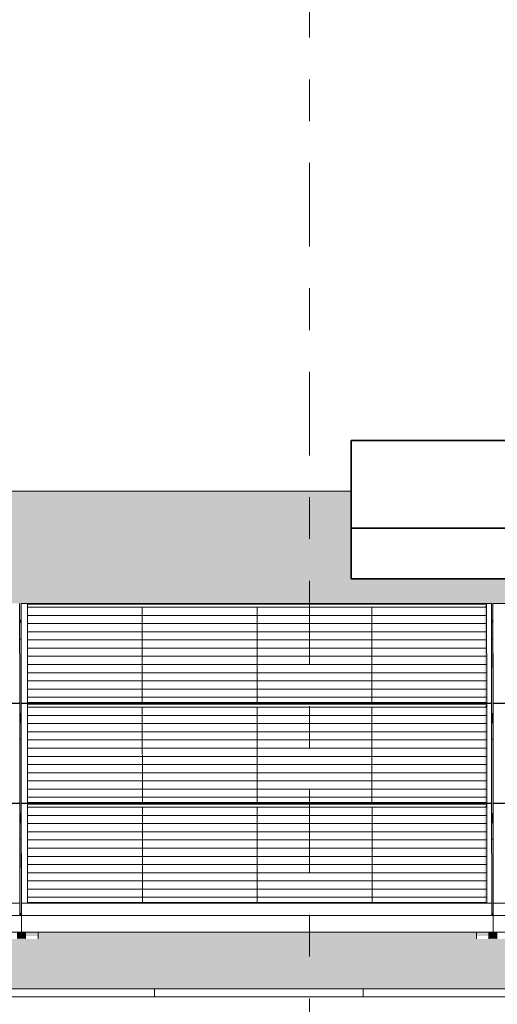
# Model space of a CAD drawing. Header units: metres. Extents: x -111 to -1, y -8 to 26.
# Tile 945 of 1056: x -38.45 to -37.3, y 5.99 to 8.34. Entities that reach past the tile are written whole.
import ezdxf
from ezdxf.enums import TextEntityAlignment as Align

# ---------------------------------------------------------------- set-up
doc = ezdxf.new("R2010")
doc.units = ezdxf.units.M
doc.header["$MEASUREMENT"] = 0
doc.linetypes.add('Raster', pattern=[0.4, 0.2, -0.1, 0, -0.1])
for name, color, linetype in [('30 Dachaufbau', 7, 'Continuous'), ('70 PV-Anlage', 7, 'Continuous'), ('90 Achsraster', 7, 'Continuous'), ('94 Genehmigungsplanung Bemaßung', 7, 'Continuous')]:
    doc.layers.add(name, color=color, linetype=linetype)
doc.styles.add('ERSTELLTER_STIL_1', font='arial.ttf')
doc.styles.add('ERSTELLTER_STIL_2', font='arial.ttf')
doc.dimstyles.new('ERSTELLTER_STIL__1', dxfattribs={"dimtxt": 0.25, "dimasz": 0.19, "dimexe": 0.18, "dimexo": 0.1, "dimgap": 0, "dimtad": 1, "dimtih": 1, "dimtoh": 1, "dimzin": 0, "dimdsep": 46, "dimtxsty": 'ERSTELLTER_STIL_2', "dimblk": 'ARROWHEAD_6', "dimblk1": 'ARROWHEAD_6', "dimblk2": 'ARROWHEAD_6', "dimcen": 0.09, "dimclrd": 7, "dimclre": 7, "dimclrt": 7, "dimazin": 0, "dimtfac": 1, "dimtdec": 4, "dimtmove": 0, "dimatfit": 3, "dimfxl": 1, "dimtolj": 1, "dimtzin": 0, "dimarcsym": 0})

# ---------------------------------------------------------------- blocks, each defined once
blk = doc.blocks.new('*X3', base_point=(-27236.1321, 0))
at = {"layer": '30 Dachaufbau', "color": 7, "linetype": 'Continuous', "lineweight": 13}
for p, q in [((-38.1225, 6.0035), (-38.1225, 6.0233)), ((-38.1225, 6.0035), (-38.1225, 6.0233)), ((-37.6225, 6.0035), (-37.6225, 6.0233)), ((-37.6225, 6.0035), (-37.6225, 6.0233))]:
    blk.add_line(p, q, dxfattribs=at)
blk = doc.blocks.new('*X52', base_point=(-27236.1321, 0))
at = {"layer": '30 Dachaufbau', "linetype": 'Continuous', "lineweight": 0, "true_color": 0x000000}
blk.add_hatch(color=18, dxfattribs=at).paths.add_polyline_path([(-38.445, 6.8599), (-38.4449, 6.6824), (-38.4414, 6.6824), (-38.4415, 6.8599)])
blk = doc.blocks.new('*X53', base_point=(-27236.1321, 0))
at = {"layer": '30 Dachaufbau', "linetype": 'Continuous', "lineweight": 0, "true_color": 0x000000}
blk.add_hatch(color=18, dxfattribs=at).paths.add_polyline_path([(-38.4449, 6.6205), (-38.4447, 6.443), (-38.4413, 6.443), (-38.4414, 6.6205)])
blk = doc.blocks.new('*X54', base_point=(-27236.1321, 0))
at = {"layer": '30 Dachaufbau', "linetype": 'Continuous', "lineweight": 0, "true_color": 0x000000}
blk.add_hatch(color=18, dxfattribs=at).paths.add_polyline_path([(-38.4447, 6.3811), (-38.4446, 6.2278), (-38.4446, 6.2036), (-38.4411, 6.2036), (-38.4412, 6.3811)])
blk = doc.blocks.new('*X55', base_point=(-27236.1321, 0))
at = {"layer": '30 Dachaufbau', "linetype": 'Continuous', "lineweight": 0, "true_color": 0x000000}
blk.add_hatch(color=18, dxfattribs=at).paths.add_polyline_path([(-37.315, 6.8599), (-37.3149, 6.6824), (-37.3114, 6.6824), (-37.3115, 6.8599)])
blk = doc.blocks.new('*X56', base_point=(-27236.1321, 0))
at = {"layer": '30 Dachaufbau', "linetype": 'Continuous', "lineweight": 0, "true_color": 0x000000}
blk.add_hatch(color=18, dxfattribs=at).paths.add_polyline_path([(-37.3114, 6.6205), (-37.3149, 6.6205), (-37.3147, 6.443), (-37.3113, 6.443)])
blk = doc.blocks.new('*X57', base_point=(-27236.1321, 0))
at = {"layer": '30 Dachaufbau', "linetype": 'Continuous', "lineweight": 0, "true_color": 0x000000}
blk.add_hatch(color=18, dxfattribs=at).paths.add_polyline_path([(-37.3147, 6.3811), (-37.3146, 6.2278), (-37.3146, 6.2036), (-37.3111, 6.2036), (-37.3112, 6.3811)])
blk = doc.blocks.new('*X106', base_point=(-27236.1321, 0))
at = {"layer": '30 Dachaufbau', "linetype": 'Continuous', "lineweight": 0, "true_color": 0x000000}
h = blk.add_hatch(color=18, dxfattribs=at)
h.paths.add_polyline_path([(-58.6225, 7.2143), (-58.6225, 6.0233), (-16.8411, 6.0233), (-16.8411, 7.2143), (-22.8511, 7.2143), (-22.8511, 7.0042), (-37.6511, 7.0042), (-37.6511, 7.2143)])
h.paths.add_polyline_path([(-57.6516, 6.9157), (-57.6516, 6.9454), (-56.5251, 6.9454), (-56.525, 6.9051), (-56.5216, 6.9051), (-56.5216, 6.9157), (-56.5216, 6.9454), (-55.3951, 6.9454), (-55.395, 6.9051), (-55.3916, 6.9051), (-55.3916, 6.9157), (-55.3916, 6.9454), (-54.2651, 6.9454), (-54.265, 6.9051), (-54.2616, 6.9051), (-54.2616, 6.9157), (-54.2616, 6.9454), (-53.1351, 6.9454), (-53.135, 6.9051), (-53.1316, 6.9051), (-53.1316, 6.9157), (-53.1316, 6.9454), (-52.0051, 6.9454), (-52.005, 6.9051), (-52.0016, 6.9051), (-52.0016, 6.9157), (-52.0016, 6.9454), (-50.8751, 6.9454), (-50.875, 6.9051), (-50.8716, 6.9051), (-50.8716, 6.9157), (-50.8716, 6.9454), (-49.7451, 6.9454), (-49.745, 6.9051), (-49.7416, 6.9051), (-49.7416, 6.9157), (-49.7416, 6.9454), (-48.6151, 6.9454), (-48.615, 6.9051), (-48.6116, 6.9051), (-48.6116, 6.9157), (-48.6116, 6.9454), (-47.4851, 6.9454), (-47.485, 6.9051), (-47.4816, 6.9051), (-47.4816, 6.9157), (-47.4816, 6.9454), (-46.3551, 6.9454), (-46.355, 6.9051), (-46.3516, 6.9051), (-46.3516, 6.9157), (-46.3516, 6.9454), (-45.2251, 6.9454), (-45.225, 6.9051), (-45.2216, 6.9051), (-45.2216, 6.9157), (-45.2216, 6.9454), (-44.0951, 6.9454), (-44.095, 6.9051), (-44.0916, 6.9051), (-44.0916, 6.9157), (-44.0916, 6.9454), (-42.9651, 6.9454), (-42.965, 6.9051), (-42.9616, 6.9051), (-42.9616, 6.9157), (-42.9616, 6.9454), (-41.8351, 6.9454), (-41.835, 6.9051), (-41.8316, 6.9051), (-41.8316, 6.9157), (-41.8316, 6.9454), (-40.7051, 6.9454), (-40.705, 6.9051), (-40.7016, 6.9051), (-40.7016, 6.9157), (-40.7016, 6.9454), (-39.5751, 6.9454), (-39.575, 6.9051), (-39.5716, 6.9051), (-39.5716, 6.9157), (-39.5716, 6.9454), (-38.4451, 6.9454), (-38.445, 6.9051), (-38.4416, 6.9051), (-38.4416, 6.9157), (-38.4416, 6.9454), (-37.3151, 6.9454), (-37.315, 6.9051), (-37.3116, 6.9051), (-37.3116, 6.9157), (-37.3116, 6.9454), (-36.1851, 6.9454), (-36.185, 6.9051), (-36.1816, 6.9051), (-36.1816, 6.9157), (-36.1816, 6.9454), (-35.0551, 6.9454), (-35.055, 6.9051), (-35.0516, 6.9051), (-35.0516, 6.9157), (-35.0516, 6.9454), (-33.9251, 6.9454), (-33.925, 6.9051), (-33.9216, 6.9051), (-33.9216, 6.9157), (-33.9216, 6.9454), (-32.7951, 6.9454), (-32.795, 6.9051), (-32.7916, 6.9051), (-32.7916, 6.9157), (-32.7916, 6.9454), (-31.6651, 6.9454), (-31.665, 6.9051), (-31.6616, 6.9051), (-31.6616, 6.9157), (-31.6616, 6.9454), (-30.5351, 6.9454), (-30.535, 6.9051), (-30.5316, 6.9051), (-30.5316, 6.9157), (-30.5316, 6.9454), (-29.4051, 6.9454), (-29.405, 6.9051), (-29.4016, 6.9051), (-29.4016, 6.9157), (-29.4016, 6.9454), (-28.2751, 6.9454), (-28.275, 6.9051), (-28.2716, 6.9051), (-28.2716, 6.9157), (-28.2716, 6.9454), (-27.1451, 6.9454), (-27.145, 6.9051), (-27.1416, 6.9051), (-27.1416, 6.9157), (-27.1416, 6.9454), (-26.0151, 6.9454), (-26.015, 6.9051), (-26.0116, 6.9051), (-26.0116, 6.9157), (-26.0116, 6.9454), (-24.8851, 6.9454), (-24.885, 6.9051), (-24.8816, 6.9051), (-24.8816, 6.9157), (-24.8816, 6.9454), (-23.7551, 6.9454), (-23.755, 6.9051), (-23.7516, 6.9051), (-23.7516, 6.9157), (-23.7516, 6.9454), (-22.6251, 6.9454), (-22.625, 6.9051), (-22.6216, 6.9051), (-22.6216, 6.9157), (-22.6216, 6.9454), (-21.4951, 6.9454), (-21.495, 6.9051), (-21.4916, 6.9051), (-21.4916, 6.9157), (-21.4916, 6.9454), (-20.3651, 6.9454), (-20.365, 6.9051), (-20.3616, 6.9051), (-20.3616, 6.9157), (-20.3616, 6.9454), (-19.2351, 6.9454), (-19.235, 6.9051), (-19.2316, 6.9051), (-19.2316, 6.9157), (-19.2316, 6.9454), (-18.1051, 6.9454), (-18.105, 6.9051), (-18.1016, 6.9051), (-18.1016, 6.8995), (-18.1016, 6.8599), (-18.105, 6.8599), (-18.1049, 6.6824), (-18.1014, 6.6824), (-18.1014, 6.6768), (-18.1014, 6.6657), (-18.1014, 6.6601), (-18.1014, 6.6205), (-18.1049, 6.6205), (-18.1047, 6.443), (-18.1013, 6.443), (-18.1012, 6.4374), (-18.1012, 6.4263), (-18.1012, 6.4207), (-18.1012, 6.3811), (-18.1047, 6.3811), (-18.1046, 6.2278), (-18.1046, 6.2036), (-18.1011, 6.2036), (-18.1011, 6.1981), (-18.1011, 6.1584), (-18.1111, 6.1584), (-18.1111, 6.1427), (-18.1411, 6.1427), (-18.1411, 6.1434), (-18.1411, 6.1469), (-18.1411, 6.1584), (-19.1911, 6.1584), (-19.1911, 6.1427), (-19.2211, 6.1427), (-19.2211, 6.1434), (-19.2211, 6.1469), (-19.2211, 6.1584), (-19.2411, 6.1584), (-19.2411, 6.1427), (-19.2711, 6.1427), (-19.2711, 6.1434), (-19.2711, 6.1469), (-19.2711, 6.1584), (-20.3211, 6.1584), (-20.3211, 6.1427), (-20.3511, 6.1427), (-20.3511, 6.1434), (-20.3511, 6.1469), (-20.3511, 6.1584), (-20.3711, 6.1584), (-20.3711, 6.1427), (-20.4011, 6.1427), (-20.4011, 6.1434), (-20.4011, 6.1469), (-20.4011, 6.1584), (-21.4511, 6.1584), (-21.4511, 6.1427), (-21.4811, 6.1427), (-21.4811, 6.1434), (-21.4811, 6.1468), (-21.4811, 6.1584), (-21.5011, 6.1584), (-21.5011, 6.1427), (-21.5311, 6.1427), (-21.5311, 6.1434), (-21.5311, 6.1469), (-21.5311, 6.1584), (-22.5811, 6.1584), (-22.5811, 6.1427), (-22.6111, 6.1427), (-22.6111, 6.1434), (-22.6111, 6.1468), (-22.6111, 6.1584), (-22.6311, 6.1584), (-22.6311, 6.1427), (-22.6611, 6.1427), (-22.6611, 6.1434), (-22.6611, 6.1469), (-22.6611, 6.1584), (-23.7111, 6.1584), (-23.7111, 6.1427), (-23.7411, 6.1427), (-23.7411, 6.1434), (-23.7411, 6.1468), (-23.7411, 6.1584), (-23.7611, 6.1584), (-23.7611, 6.1427), (-23.7911, 6.1427), (-23.7911, 6.1434), (-23.7911, 6.1468), (-23.7911, 6.1584), (-24.8411, 6.1584), (-24.8411, 6.1426), (-24.8711, 6.1426), (-24.8711, 6.1434), (-24.8711, 6.1468), (-24.8711, 6.1584), (-24.8911, 6.1584), (-24.8911, 6.1426), (-24.9211, 6.1426), (-24.9211, 6.1434), (-24.9211, 6.1468), (-24.9211, 6.1584), (-25.9711, 6.1584), (-25.9711, 6.1426), (-26.0011, 6.1426), (-26.0011, 6.1434), (-26.0011, 6.1468), (-26.0011, 6.1584), (-26.0211, 6.1584), (-26.0211, 6.1426), (-26.0511, 6.1426), (-26.0511, 6.1434), (-26.0511, 6.1468), (-26.0511, 6.1584), (-27.1011, 6.1584), (-27.1011, 6.1426), (-27.1311, 6.1426), (-27.1311, 6.1434), (-27.1311, 6.1468), (-27.1311, 6.1584), (-27.1511, 6.1584), (-27.1511, 6.1426), (-27.1811, 6.1426), (-27.1811, 6.1434), (-27.1811, 6.1468), (-27.1811, 6.1584), (-28.2311, 6.1584), (-28.2311, 6.1426), (-28.2611, 6.1426), (-28.2611, 6.1434), (-28.2611, 6.1468), (-28.2611, 6.1584), (-28.2811, 6.1584), (-28.2811, 6.1426), (-28.3111, 6.1426), (-28.3111, 6.1434), (-28.3111, 6.1468), (-28.3111, 6.1584), (-29.3611, 6.1584), (-29.3611, 6.1426), (-29.3911, 6.1426), (-29.3911, 6.1434), (-29.3911, 6.1467), (-29.3911, 6.1584), (-29.4111, 6.1584), (-29.4111, 6.1426), (-29.4411, 6.1426), (-29.4411, 6.1434), (-29.4411, 6.1468), (-29.4411, 6.1584), (-30.4911, 6.1584), (-30.4911, 6.1426), (-30.5211, 6.1426), (-30.5211, 6.1434), (-30.5211, 6.1468), (-30.5211, 6.1584), (-30.5411, 6.1584), (-30.5411, 6.1426), (-30.5711, 6.1426), (-30.5711, 6.1434), (-30.5711, 6.1468), (-30.5711, 6.1584), (-31.6211, 6.1584), (-31.6211, 6.1426), (-31.6511, 6.1426), (-31.6511, 6.1434), (-31.6511, 6.1467), (-31.6511, 6.1584), (-31.6711, 6.1584), (-31.6711, 6.1426), (-31.7011, 6.1426), (-31.7011, 6.1434), (-31.7011, 6.1467), (-31.7011, 6.1584), (-32.7511, 6.1584), (-32.7511, 6.1425), (-32.7811, 6.1425), (-32.7811, 6.1434), (-32.7811, 6.1467), (-32.7811, 6.1584), (-32.8011, 6.1584), (-32.8011, 6.1425), (-32.8311, 6.1425), (-32.8311, 6.1434), (-32.8311, 6.1467), (-32.8311, 6.1584), (-33.8811, 6.1584), (-33.8811, 6.1425), (-33.9111, 6.1425), (-33.9111, 6.1434), (-33.9111, 6.1467), (-33.9111, 6.1584), (-33.9311, 6.1584), (-33.9311, 6.1425), (-33.9611, 6.1425), (-33.9611, 6.1434), (-33.9611, 6.1467), (-33.9611, 6.1584), (-35.0111, 6.1584), (-35.0111, 6.1425), (-35.0411, 6.1425), (-35.0411, 6.1434), (-35.0411, 6.1467), (-35.0411, 6.1584), (-35.0611, 6.1584), (-35.0611, 6.1425), (-35.0911, 6.1425), (-35.0911, 6.1434), (-35.0911, 6.1467), (-35.0911, 6.1584), (-36.1411, 6.1584), (-36.1411, 6.1425), (-36.1711, 6.1425), (-36.1711, 6.1434), (-36.1711, 6.1466), (-36.1711, 6.1584), (-36.1911, 6.1584), (-36.1911, 6.1425), (-36.2211, 6.1425), (-36.2211, 6.1434), (-36.2211, 6.1467), (-36.2211, 6.1584), (-37.2711, 6.1584), (-37.2711, 6.1425), (-37.3011, 6.1425), (-37.3011, 6.1434), (-37.3011, 6.1467), (-37.3011, 6.1584), (-37.3211, 6.1584), (-37.3211, 6.1425), (-37.3511, 6.1425), (-37.3511, 6.1434), (-37.3511, 6.1467), (-37.3511, 6.1584), (-38.4011, 6.1584), (-38.4011, 6.1425), (-38.4311, 6.1425), (-38.4311, 6.1434), (-38.4311, 6.1466), (-38.4311, 6.1584), (-38.4511, 6.1584), (-38.4511, 6.1425), (-38.4811, 6.1425), (-38.4811, 6.1434), (-38.4811, 6.1467), (-38.4811, 6.1584), (-39.5311, 6.1584), (-39.5311, 6.1424), (-39.5611, 6.1424), (-39.5611, 6.1434), (-39.5611, 6.1466), (-39.5611, 6.1584), (-39.5811, 6.1584), (-39.5811, 6.1424), (-39.6111, 6.1424), (-39.6111, 6.1434), (-39.6111, 6.1466), (-39.6111, 6.1584), (-40.6611, 6.1584), (-40.6611, 6.1424), (-40.6911, 6.1424), (-40.6911, 6.1434), (-40.6911, 6.1466), (-40.6911, 6.1584), (-40.7111, 6.1584), (-40.7111, 6.1424), (-40.7411, 6.1424), (-40.7411, 6.1434), (-40.7411, 6.1466), (-40.7411, 6.1584), (-41.7911, 6.1584), (-41.7911, 6.1424), (-41.8211, 6.1424), (-41.8211, 6.1434), (-41.8211, 6.1466), (-41.8211, 6.1584), (-41.8411, 6.1584), (-41.8411, 6.1424), (-41.8711, 6.1424), (-41.8711, 6.1434), (-41.8711, 6.1466), (-41.8711, 6.1584), (-42.9211, 6.1584), (-42.9211, 6.1424), (-42.9511, 6.1424), (-42.9511, 6.1434), (-42.9511, 6.1466), (-42.9511, 6.1584), (-42.9711, 6.1584), (-42.9711, 6.1424), (-43.0011, 6.1424), (-43.0011, 6.1434), (-43.0011, 6.1466), (-43.0011, 6.1584), (-44.0511, 6.1584), (-44.0511, 6.1424), (-44.0811, 6.1424), (-44.0811, 6.1434), (-44.0811, 6.1466), (-44.0811, 6.1584), (-44.1011, 6.1584), (-44.1011, 6.1424), (-44.1311, 6.1424), (-44.1311, 6.1434), (-44.1311, 6.1466), (-44.1311, 6.1584), (-45.1811, 6.1584), (-45.1811, 6.1424), (-45.2111, 6.1424), (-45.2111, 6.1434), (-45.2111, 6.1466), (-45.2111, 6.1584), (-45.2311, 6.1584), (-45.2311, 6.1424), (-45.2611, 6.1424), (-45.2611, 6.1434), (-45.2611, 6.1466), (-45.2611, 6.1584), (-46.3111, 6.1584), (-46.3111, 6.1424), (-46.3411, 6.1424), (-46.3411, 6.1434), (-46.3411, 6.1465), (-46.3411, 6.1584), (-46.3611, 6.1584), (-46.3611, 6.1424), (-46.3911, 6.1424), (-46.3911, 6.1434), (-46.3911, 6.1466), (-46.3911, 6.1584), (-47.4411, 6.1584), (-47.4411, 6.1423), (-47.4711, 6.1423), (-47.4711, 6.1434), (-47.4711, 6.1465), (-47.4711, 6.1584), (-47.4911, 6.1584), (-47.4911, 6.1423), (-47.5211, 6.1423), (-47.5211, 6.1434), (-47.5211, 6.1465), (-47.5211, 6.1584), (-48.5711, 6.1584), (-48.5711, 6.1423), (-48.6011, 6.1423), (-48.6011, 6.1434), (-48.6011, 6.1465), (-48.6011, 6.1584), (-48.6211, 6.1584), (-48.6211, 6.1423), (-48.6511, 6.1423), (-48.6511, 6.1434), (-48.6511, 6.1465), (-48.6511, 6.1584), (-49.7011, 6.1584), (-49.7011, 6.1423), (-49.7311, 6.1423), (-49.7311, 6.1434), (-49.7311, 6.1465), (-49.7311, 6.1584), (-49.7511, 6.1584), (-49.7511, 6.1423), (-49.7811, 6.1423), (-49.7811, 6.1434), (-49.7811, 6.1465), (-49.7811, 6.1584), (-50.8311, 6.1584), (-50.8311, 6.1423), (-50.8611, 6.1423), (-50.8611, 6.1434), (-50.8611, 6.1465), (-50.8611, 6.1584), (-50.8811, 6.1584), (-50.8811, 6.1423), (-50.9111, 6.1423), (-50.9111, 6.1434), (-50.9111, 6.1465), (-50.9111, 6.1584), (-51.9611, 6.1584), (-51.9611, 6.1423), (-51.9911, 6.1423), (-51.9911, 6.1434), (-51.9911, 6.1464), (-51.9911, 6.1584), (-52.0111, 6.1584), (-52.0111, 6.1423), (-52.0411, 6.1423), (-52.0411, 6.1434), (-52.0411, 6.1465), (-52.0411, 6.1584), (-53.0911, 6.1584), (-53.0911, 6.1423), (-53.1211, 6.1423), (-53.1211, 6.1434), (-53.1211, 6.1465), (-53.1211, 6.1584), (-53.1411, 6.1584), (-53.1411, 6.1423), (-53.1711, 6.1423), (-53.1711, 6.1434), (-53.1711, 6.1464), (-53.1711, 6.1584), (-54.2211, 6.1584), (-54.2211, 6.1423), (-54.2511, 6.1423), (-54.2511, 6.1434), (-54.2511, 6.1464), (-54.2511, 6.1584), (-54.2711, 6.1584), (-54.2711, 6.1423), (-54.3011, 6.1423), (-54.3011, 6.1434), (-54.3011, 6.1464), (-54.3011, 6.1584), (-55.3511, 6.1584), (-55.3511, 6.1422), (-55.3811, 6.1422), (-55.3811, 6.1434), (-55.3811, 6.1464), (-55.3811, 6.1584), (-55.4011, 6.1584), (-55.4011, 6.1422), (-55.4311, 6.1422), (-55.4311, 6.1434), (-55.4311, 6.1464), (-55.4311, 6.1584), (-56.4811, 6.1584), (-56.4811, 6.1422), (-56.5111, 6.1422), (-56.5111, 6.1434), (-56.5111, 6.1464), (-56.5111, 6.1584), (-56.5311, 6.1584), (-56.5311, 6.1422), (-56.5611, 6.1422), (-56.5611, 6.1434), (-56.5611, 6.1464), (-56.5611, 6.1584), (-57.6111, 6.1584), (-57.6111, 6.1422), (-57.6411, 6.1422), (-57.6411, 6.1434), (-57.6411, 6.1464), (-57.6411, 6.1584), (-57.6511, 6.1584), (-57.6511, 6.164), (-57.6511, 6.2036), (-57.6512, 6.3811), (-57.6512, 6.3811), (-57.6512, 6.3867), (-57.6512, 6.3978), (-57.6513, 6.4034), (-57.6513, 6.443), (-57.6514, 6.6205), (-57.6514, 6.6205), (-57.6514, 6.6261), (-57.6514, 6.6372), (-57.6514, 6.6428), (-57.6514, 6.6824), (-57.6515, 6.8599), (-57.6516, 6.8599), (-57.6516, 6.8654), (-57.6516, 6.9051)], flags=0)
blk = doc.blocks.new('Standard-Rastermarker[5]_1', base_point=(-37.7511, 10))
at = {"layer": '90 Achsraster', "color": 14, "linetype": 'Raster', "lineweight": 18, "true_color": 0xa80000}
blk.add_line((-37.7511, 9), (-37.7511, -1), dxfattribs=at)
at = {"layer": '90 Achsraster', "color": 14, "lineweight": 18, "true_color": 0xa80000, "style": 'ERSTELLTER_STIL_1'}
for tag, p in [('AC_MarkerText_1_0', (-37.7511, 10.5)), ('AC_MarkerText_1_1', (-37.7511, -2.2))]:
    blk.add_attdef(tag, text='', height=0.3, rotation=360, dxfattribs=at).set_placement(p, align=Align.TOP_CENTER)
blk = doc.blocks.new('*D128', base_point=(-27236.1321, 0))
at = {"layer": '94 Genehmigungsplanung Bemaßung', "color": 7, "linetype": 'Continuous', "lineweight": 13}
for p, q in [((-58.1625, 9.3843), (-58.1625, 9.7593)), ((-17.3411, 9.3843), (-17.3411, 9.7593)), ((-58.0625, 9.6718), (-58.2625, 9.4718)), ((-17.2411, 9.6718), (-17.4411, 9.4718)), ((-58.3125, 9.5718), (-58.1625, 9.5718)), ((-58.1625, 9.5718), (-17.3411, 9.5718))]:
    blk.add_line(p, q, dxfattribs=at)
at = {"layer": '94 Genehmigungsplanung Bemaßung', "color": 7, "lineweight": 13, "insert": (-38.1808, 9.6218), "char_height": 0.25, "attachment_point": 7, "style": 'ERSTELLTER_STIL_2'}
blk.add_mtext('\\A1;{\\pql;\\fArial|b0|i0|c0|p0;\\W1.000000;40,82}', dxfattribs=at)
blk = doc.blocks.new('ARROWHEAD_6')
at = {"color": 0, "linetype": 'Continuous', "lineweight": 0}
for p, q in [((-0.5, -0.5), (0.5, 0.5)), ((0, 0), (-1, 0))]:
    blk.add_line(p, q, dxfattribs=at)

msp = doc.modelspace()

# ---------------------------------------------------------------- hatches: boundary and pattern name
at = {"layer": '30 Dachaufbau', "linetype": 'Continuous', "lineweight": 0, "true_color": 0x000000}
h = msp.add_hatch(dxfattribs=at)
h.set_pattern_fill('Dachschraffur_Profilit_0001', color=18, style=0, pattern_type=2)
h.set_pattern_definition([(90, (-37.6511, 7.1254), (-0.5, 0), [])])
h.paths.add_polyline_path([(-22.8511, 7.3356), (-37.6511, 7.3356), (-37.6511, 7.1254), (-22.8511, 7.1254)])
for points in [[(-37.7291, 7.0151), (-37.6511, 7.0042), (-22.8511, 7.0042), (-22.8511, 7.0042), (-37.6511, 7.0042), (-37.6511, 7.2143), (-37.7291, 7.2143)], [(-38.445, 6.8599), (-38.4449, 6.6824), (-38.4414, 6.6824), (-38.4415, 6.8599)], [(-37.315, 6.8599), (-37.3149, 6.6824), (-37.3114, 6.6824), (-37.3115, 6.8599)], [(-38.4449, 6.6205), (-38.4447, 6.443), (-38.4413, 6.443), (-38.4414, 6.6205)], [(-37.3114, 6.6205), (-37.3149, 6.6205), (-37.3147, 6.443), (-37.3113, 6.443)], [(-38.4447, 6.3811), (-38.4446, 6.2278), (-38.4446, 6.2036), (-38.4411, 6.2036), (-38.4412, 6.3811)], [(-37.3147, 6.3811), (-37.3146, 6.2278), (-37.3146, 6.2036), (-37.3111, 6.2036), (-37.3112, 6.3811)], [(-38.4511, 6.143), (-38.4357, 6.143), (-38.4311, 6.1425), (-38.4311, 6.1466), (-38.4311, 6.1584), (-38.4511, 6.1584)], [(-38.4011, 6.143), (-37.3557, 6.143), (-37.3511, 6.1425), (-37.3511, 6.1467), (-37.3511, 6.1584), (-38.4011, 6.1584)], [(-37.3211, 6.143), (-37.3057, 6.143), (-37.3011, 6.1425), (-37.3011, 6.1467), (-37.3011, 6.1584), (-37.3211, 6.1584)]]:
    msp.add_hatch(color=18, dxfattribs=at).paths.add_polyline_path(points)
at = {"layer": '70 PV-Anlage', "linetype": 'Continuous', "lineweight": 0, "true_color": 0x000000}
for points in [[(-38.4416, 6.9454), (-38.4416, 6.9157), (-38.4416, 6.9051), (-38.4416, 6.9025), (-38.4414, 6.6779), (-38.4414, 6.7082)], [(-37.3314, 6.9364), (-37.3266, 6.9364), (-37.3266, 6.9438)], [(-37.3313, 6.7086), (-37.3264, 6.7086), (-37.3266, 6.9252), (-37.3266, 6.9364), (-37.3314, 6.9364)], [(-37.3266, 6.9438), (-37.3266, 6.9252), (-37.3264, 6.7086)], [(-37.3116, 6.9454), (-37.3116, 6.9157), (-37.3116, 6.9051), (-37.3116, 6.9025), (-37.3114, 6.6779), (-37.3114, 6.7082)], [(-38.445, 6.9051), (-38.445, 6.8995), (-38.4416, 6.8995), (-38.4416, 6.9025), (-38.4416, 6.9051)], [(-38.445, 6.8995), (-38.445, 6.8599), (-38.4416, 6.8599), (-38.4416, 6.8621), (-38.4416, 6.8995)], [(-38.4416, 6.8621), (-38.4416, 6.8599), (-38.4416, 6.8995), (-38.4416, 6.9025)], [(-38.4416, 6.8995), (-38.4416, 6.8599), (-38.4415, 6.8599)], [(-37.315, 6.9051), (-37.315, 6.8995), (-37.3116, 6.8995), (-37.3116, 6.9025), (-37.3116, 6.9051)], [(-37.315, 6.8995), (-37.315, 6.8599), (-37.3116, 6.8599), (-37.3116, 6.8621), (-37.3116, 6.8995)], [(-37.3116, 6.8621), (-37.3116, 6.8599), (-37.3116, 6.8995), (-37.3116, 6.9025)], [(-37.3116, 6.8995), (-37.3116, 6.8599), (-37.3115, 6.8599)], [(-38.4414, 6.706), (-38.4414, 6.6763), (-38.4412, 6.4374), (-38.4412, 6.4671)], [(-37.3313, 6.697), (-37.3264, 6.697), (-37.3264, 6.7044)], [(-37.3313, 6.697), (-37.3311, 6.4692), (-37.3263, 6.4692), (-37.3264, 6.697)], [(-37.3264, 6.7044), (-37.3264, 6.697), (-37.3262, 6.4692)], [(-37.3114, 6.706), (-37.3114, 6.6763), (-37.3112, 6.4374), (-37.3112, 6.4671)], [(-38.4449, 6.6824), (-38.4449, 6.6768), (-38.4414, 6.6768), (-38.4414, 6.6779), (-38.4414, 6.6824)], [(-38.4449, 6.6768), (-38.4449, 6.6657), (-38.4414, 6.6657), (-38.4414, 6.6768)], [(-37.3149, 6.6824), (-37.3149, 6.6768), (-37.3114, 6.6768), (-37.3114, 6.6779), (-37.3114, 6.6824)], [(-37.3149, 6.6768), (-37.3149, 6.6657), (-37.3114, 6.6657), (-37.3114, 6.6768)], [(-38.4449, 6.6657), (-38.4449, 6.6601), (-38.4414, 6.6601), (-38.4414, 6.6657)], [(-38.4449, 6.6601), (-38.4449, 6.6205), (-38.4414, 6.6205), (-38.4414, 6.6261), (-38.4414, 6.6601)], [(-38.4414, 6.6261), (-38.4414, 6.6205), (-38.4414, 6.6601), (-38.4414, 6.6657)], [(-38.4414, 6.6601), (-38.4414, 6.6205), (-38.4414, 6.6205)], [(-37.3149, 6.6657), (-37.3149, 6.6601), (-37.3114, 6.6601), (-37.3114, 6.6657)], [(-37.3149, 6.6601), (-37.3149, 6.6205), (-37.3114, 6.6205), (-37.3114, 6.6261), (-37.3114, 6.6601)], [(-37.3114, 6.6261), (-37.3114, 6.6205), (-37.3114, 6.6601), (-37.3114, 6.6657)], [(-37.3114, 6.6601), (-37.3114, 6.6205), (-37.3114, 6.6205)], [(-38.4412, 6.4667), (-38.4412, 6.4369), (-38.4412, 6.4263), (-38.4412, 6.4219), (-38.4411, 6.1981), (-38.4411, 6.2278)], [(-37.3311, 6.4576), (-37.3262, 6.4576), (-37.3262, 6.4651)], [(-37.3261, 6.2311), (-37.3262, 6.4651), (-37.3262, 6.4446)], [(-37.3112, 6.4369), (-37.3112, 6.4263), (-37.3112, 6.4218), (-37.3111, 6.1981), (-37.3111, 6.2278), (-37.3112, 6.4667)], [(-38.4413, 6.443), (-38.4447, 6.443), (-38.4447, 6.4374), (-38.4413, 6.4374)], [(-38.4447, 6.4374), (-38.4447, 6.4263), (-38.4412, 6.4263), (-38.4412, 6.4374)], [(-37.331, 6.2298), (-37.3261, 6.2298), (-37.3262, 6.4446), (-37.3262, 6.4576), (-37.3311, 6.4576)], [(-37.3113, 6.443), (-37.3147, 6.443), (-37.3147, 6.4374), (-37.3113, 6.4374)], [(-37.3147, 6.4374), (-37.3147, 6.4263), (-37.3112, 6.4263), (-37.3112, 6.4374)], [(-38.4412, 6.4263), (-38.4447, 6.4263), (-38.4447, 6.4207), (-38.4412, 6.4207), (-38.4412, 6.4219)], [(-38.4447, 6.4207), (-38.4447, 6.3811), (-38.4412, 6.3811), (-38.4412, 6.4207)], [(-38.4412, 6.4207), (-38.4412, 6.3811), (-38.4412, 6.3811)], [(-37.3112, 6.4263), (-37.3147, 6.4263), (-37.3147, 6.4207), (-37.3112, 6.4207), (-37.3112, 6.4218)], [(-37.3147, 6.4207), (-37.3147, 6.3811), (-37.3112, 6.3811), (-37.3112, 6.4207)], [(-37.3112, 6.4207), (-37.3112, 6.3811), (-37.3112, 6.3811)], [(-38.4446, 6.2036), (-38.4446, 6.1984), (-38.4411, 6.1981), (-38.4411, 6.2008), (-38.4411, 6.2036)], [(-37.3146, 6.2036), (-37.3146, 6.1984), (-37.3111, 6.1981), (-37.3111, 6.2008), (-37.3111, 6.2036)], [(-38.4311, 6.1466), (-38.4311, 6.1434), (-38.4311, 6.1584)], [(-38.4011, 6.1584), (-38.4311, 6.1584), (-38.4311, 6.1495), (-38.4011, 6.1495)], [(-37.3511, 6.1584), (-37.3511, 6.1467), (-37.3511, 6.1434)], [(-37.3211, 6.1584), (-37.3511, 6.1584), (-37.3511, 6.1495), (-37.3211, 6.1495)], [(-37.3011, 6.1584), (-37.3011, 6.1467), (-37.3011, 6.1434)]]:
    msp.add_hatch(color=18, dxfattribs=at).paths.add_polyline_path(points)

# ---------------------------------------------------------------- linework, layer by layer
at = {"layer": '30 Dachaufbau', "color": 7, "linetype": 'Continuous', "lineweight": 35}
for p, q in [((-22.8511, 7.3356), (-37.6511, 7.3356)), ((-37.6511, 7.3356), (-37.6511, 7.1254)), ((-37.6511, 7.1254), (-22.8511, 7.1254)), ((-37.6511, 7.0042), (-37.6511, 7.1254)), ((-22.8511, 7.0042), (-37.6511, 7.0042))]:
    msp.add_line(p, q, dxfattribs=at)
at = {"layer": '30 Dachaufbau', "color": 7, "linetype": 'Continuous', "lineweight": 13}
for p, q in [((-37.6511, 7.2143), (-58.6225, 7.2143)), ((-58.6225, 6.0233), (-16.8411, 6.0233)), ((-16.8411, 6.0035), (-58.6225, 6.0035))]:
    msp.add_line(p, q, dxfattribs=at)
at = {"layer": '70 PV-Anlage', "color": 7, "linetype": 'Continuous', "lineweight": 13}
for p, q in [((-38.4449, 6.7065), (-38.4451, 6.9454)), ((-37.3151, 6.9454), (-38.4416, 6.9454)), ((-38.4416, 6.9454), (-38.4414, 6.7065)), ((-38.4416, 6.9157), (-38.4416, 6.9454)), ((-38.4264, 6.7086), (-38.4266, 6.9438)), ((-38.4266, 6.9438), (-37.3266, 6.9438)), ((-37.3266, 6.9364), (-38.4266, 6.9364)), ((-38.1516, 6.9364), (-38.1516, 6.9365)), ((-38.1514, 6.7086), (-38.1516, 6.9364)), ((-37.8766, 6.9364), (-37.8766, 6.9365)), ((-37.8764, 6.7086), (-37.8766, 6.9364)), ((-37.6016, 6.9364), (-37.6016, 6.9365)), ((-37.6014, 6.7086), (-37.6016, 6.9364)), ((-37.3266, 6.9438), (-37.3264, 6.7086)), ((-37.3266, 6.9364), (-37.3266, 6.9438)), ((-37.3149, 6.7065), (-37.3151, 6.9454)), ((-36.1851, 6.9454), (-37.3116, 6.9454)), ((-37.3116, 6.9454), (-37.3114, 6.7065)), ((-37.3116, 6.9157), (-37.3116, 6.9454)), ((-38.4416, 6.9157), (-38.4416, 6.9051)), ((-38.4266, 6.9169), (-37.3266, 6.9169)), ((-37.3116, 6.9157), (-37.3116, 6.9051)), ((-38.4416, 6.9051), (-38.445, 6.9051)), ((-38.445, 6.8995), (-38.4416, 6.8995)), ((-38.4416, 6.9051), (-38.4416, 6.8995)), ((-38.4416, 6.8599), (-38.4416, 6.8995)), ((-38.4416, 6.8995), (-38.4414, 6.6824)), ((-38.4265, 6.8973), (-37.3265, 6.8973)), ((-37.3116, 6.9051), (-37.315, 6.9051)), ((-37.315, 6.8995), (-37.3116, 6.8995)), ((-37.3116, 6.9051), (-37.3116, 6.8995)), ((-37.3116, 6.8599), (-37.3116, 6.8995)), ((-37.3116, 6.8995), (-37.3114, 6.6824)), ((-38.445, 6.8599), (-38.4416, 6.8599)), ((-38.4265, 6.8777), (-37.3265, 6.8777)), ((-37.315, 6.8599), (-37.3116, 6.8599)), ((-38.4265, 6.8581), (-37.3265, 6.8581)), ((-38.4265, 6.8385), (-37.3265, 6.8385)), ((-38.4265, 6.8189), (-37.3265, 6.8189)), ((-38.4265, 6.7993), (-37.3265, 6.7993)), ((-38.4265, 6.7797), (-37.3265, 6.7797)), ((-38.4264, 6.7601), (-37.3265, 6.7601)), ((-38.4264, 6.7405), (-37.3264, 6.7405)), ((-38.4264, 6.7209), (-37.3264, 6.7209)), ((-39.5714, 6.7065), (-38.4449, 6.7065)), ((-38.4449, 6.706), (-39.5714, 6.706)), ((-38.4449, 6.706), (-38.4449, 6.7065)), ((-38.4447, 6.4671), (-38.4449, 6.706)), ((-38.4414, 6.7065), (-37.3149, 6.7065)), ((-38.4414, 6.706), (-38.4414, 6.7065)), ((-37.3149, 6.706), (-38.4414, 6.706)), ((-38.4414, 6.706), (-38.4412, 6.4671)), ((-38.4414, 6.6763), (-38.4414, 6.706)), ((-37.3264, 6.7086), (-38.4264, 6.7086)), ((-38.4262, 6.4692), (-38.4264, 6.7044)), ((-38.4264, 6.7044), (-37.3264, 6.7044)), ((-37.3264, 6.697), (-38.4264, 6.697)), ((-38.1514, 6.697), (-38.1514, 6.6971)), ((-38.1513, 6.4692), (-38.1514, 6.697)), ((-37.8764, 6.697), (-37.8764, 6.6971)), ((-37.8763, 6.4692), (-37.8764, 6.697)), ((-37.6014, 6.697), (-37.6014, 6.6971)), ((-37.6013, 6.4692), (-37.6014, 6.697)), ((-37.3264, 6.7044), (-37.3262, 6.4692)), ((-37.3264, 6.697), (-37.3264, 6.7044)), ((-37.3149, 6.706), (-37.3149, 6.7065)), ((-37.3147, 6.4671), (-37.3149, 6.706)), ((-37.3114, 6.7065), (-36.1849, 6.7065)), ((-37.3114, 6.706), (-37.3114, 6.7065)), ((-36.1849, 6.706), (-37.3114, 6.706)), ((-37.3114, 6.706), (-37.3112, 6.4671)), ((-37.3114, 6.6763), (-37.3114, 6.706)), ((-38.4414, 6.6824), (-38.4449, 6.6824)), ((-38.4449, 6.6768), (-38.4414, 6.6768)), ((-38.4414, 6.6768), (-38.4414, 6.6824)), ((-38.4414, 6.6763), (-38.4414, 6.6657)), ((-38.4264, 6.6775), (-37.3264, 6.6775)), ((-37.3114, 6.6824), (-37.3149, 6.6824)), ((-37.3149, 6.6768), (-37.3114, 6.6768)), ((-37.3114, 6.6768), (-37.3114, 6.6824)), ((-37.3114, 6.6763), (-37.3114, 6.6657)), ((-38.4414, 6.6657), (-38.4449, 6.6657)), ((-38.4449, 6.6601), (-38.4414, 6.6601)), ((-38.4414, 6.6657), (-38.4414, 6.6601)), ((-38.4414, 6.6205), (-38.4414, 6.6601)), ((-38.4414, 6.6601), (-38.4413, 6.443)), ((-38.4264, 6.6579), (-37.3264, 6.6579)), ((-37.3114, 6.6657), (-37.3149, 6.6657)), ((-37.3149, 6.6601), (-37.3114, 6.6601)), ((-37.3114, 6.6657), (-37.3114, 6.6601)), ((-37.3114, 6.6205), (-37.3114, 6.6601)), ((-37.3114, 6.6601), (-37.3113, 6.443)), ((-38.4264, 6.6383), (-37.3264, 6.6383)), ((-38.4449, 6.6205), (-38.4414, 6.6205)), ((-38.4264, 6.6187), (-37.3264, 6.6187)), ((-37.3149, 6.6205), (-37.3114, 6.6205)), ((-38.4263, 6.5991), (-37.3263, 6.5991)), ((-38.4263, 6.5795), (-37.3263, 6.5795)), ((-38.4263, 6.5599), (-37.3263, 6.5599)), ((-38.4263, 6.5403), (-37.3263, 6.5403)), ((-38.4263, 6.5207), (-37.3263, 6.5207)), ((-38.4263, 6.5011), (-37.3263, 6.5011)), ((-39.5712, 6.4671), (-38.4447, 6.4671)), ((-38.4447, 6.4667), (-39.5712, 6.4667)), ((-38.4447, 6.4667), (-38.4447, 6.4671)), ((-38.4446, 6.2278), (-38.4447, 6.4667)), ((-38.4412, 6.4671), (-37.3147, 6.4671)), ((-38.4412, 6.4667), (-38.4412, 6.4671)), ((-37.3147, 6.4667), (-38.4412, 6.4667)), ((-38.4412, 6.4667), (-38.4411, 6.2278)), ((-38.4412, 6.4369), (-38.4412, 6.4667)), ((-38.4263, 6.4815), (-37.3263, 6.4815)), ((-37.3262, 6.4692), (-38.4262, 6.4692)), ((-38.4261, 6.2298), (-38.4262, 6.4651)), ((-38.4262, 6.4651), (-37.3262, 6.4651)), ((-37.3262, 6.4651), (-37.3261, 6.2298)), ((-37.3262, 6.4576), (-37.3262, 6.4651)), ((-37.3147, 6.4667), (-37.3147, 6.4671)), ((-37.3146, 6.2278), (-37.3147, 6.4667)), ((-37.3112, 6.4671), (-36.1847, 6.4671)), ((-37.3112, 6.4667), (-37.3112, 6.4671)), ((-36.1847, 6.4667), (-37.3112, 6.4667)), ((-37.3112, 6.4667), (-37.3111, 6.2278)), ((-37.3112, 6.4369), (-37.3112, 6.4667)), ((-38.4413, 6.443), (-38.4447, 6.443)), ((-38.4447, 6.4374), (-38.4412, 6.4374)), ((-38.4412, 6.4374), (-38.4413, 6.443)), ((-38.4412, 6.4369), (-38.4412, 6.4263)), ((-37.3262, 6.4576), (-38.4262, 6.4576)), ((-38.4262, 6.4381), (-37.3262, 6.4381)), ((-38.1512, 6.4576), (-38.1512, 6.4577)), ((-38.1511, 6.2298), (-38.1512, 6.4576)), ((-37.8762, 6.4576), (-37.8762, 6.4577)), ((-37.8761, 6.2298), (-37.8762, 6.4576)), ((-37.6012, 6.4576), (-37.6012, 6.4577)), ((-37.6011, 6.2298), (-37.6012, 6.4576)), ((-37.3113, 6.443), (-37.3147, 6.443)), ((-37.3147, 6.4374), (-37.3112, 6.4374)), ((-37.3112, 6.4374), (-37.3113, 6.443)), ((-37.3112, 6.4369), (-37.3112, 6.4263)), ((-38.4412, 6.4263), (-38.4447, 6.4263)), ((-38.4447, 6.4207), (-38.4412, 6.4207)), ((-38.4412, 6.4263), (-38.4412, 6.4207)), ((-38.4412, 6.3811), (-38.4412, 6.4207)), ((-38.4412, 6.4207), (-38.4411, 6.2036)), ((-38.4262, 6.4185), (-37.3262, 6.4185)), ((-37.3112, 6.4263), (-37.3147, 6.4263)), ((-37.3147, 6.4207), (-37.3112, 6.4207)), ((-37.3112, 6.4263), (-37.3112, 6.4207)), ((-37.3112, 6.3811), (-37.3112, 6.4207)), ((-37.3112, 6.4207), (-37.3111, 6.2036)), ((-38.4262, 6.3989), (-37.3262, 6.3989)), ((-38.4447, 6.3811), (-38.4412, 6.3811)), ((-38.4262, 6.3793), (-37.3262, 6.3793)), ((-37.3147, 6.3811), (-37.3112, 6.3811)), ((-38.4262, 6.3597), (-37.3262, 6.3597)), ((-38.4262, 6.3401), (-37.3262, 6.3401)), ((-38.4261, 6.3205), (-37.3262, 6.3205)), ((-38.4261, 6.3009), (-37.3261, 6.3009)), ((-38.4261, 6.2813), (-37.3261, 6.2813)), ((-38.4261, 6.2617), (-37.3261, 6.2617)), ((-39.5711, 6.2278), (-38.4446, 6.2278)), ((-38.4446, 6.1981), (-38.4446, 6.2278)), ((-38.4411, 6.2278), (-37.3146, 6.2278)), ((-38.4411, 6.2036), (-38.4411, 6.2278)), ((-38.4261, 6.2421), (-37.3261, 6.2421)), ((-37.3261, 6.2298), (-38.4261, 6.2298)), ((-37.3146, 6.1981), (-37.3146, 6.2278)), ((-37.3111, 6.2278), (-36.1846, 6.2278)), ((-37.3111, 6.2036), (-37.3111, 6.2278)), ((-38.4411, 6.2036), (-38.4446, 6.2036)), ((-38.4411, 6.1981), (-38.4411, 6.2036)), ((-37.3111, 6.2036), (-37.3146, 6.2036)), ((-37.3111, 6.1981), (-37.3111, 6.2036)), ((-39.5711, 6.1981), (-38.4411, 6.1981)), ((-38.4411, 6.1584), (-38.4411, 6.1981)), ((-38.4411, 6.1981), (-37.3111, 6.1981)), ((-37.3111, 6.1584), (-37.3111, 6.1981)), ((-37.3111, 6.1981), (-36.1811, 6.1981)), ((-39.5711, 6.1584), (-38.4411, 6.1584)), ((-38.4411, 6.1584), (-37.3111, 6.1584)), ((-38.4311, 6.1584), (-38.4311, 6.1425)), ((-38.4011, 6.1584), (-38.4011, 6.1425)), ((-37.3511, 6.1584), (-37.3511, 6.1425)), ((-37.3211, 6.1584), (-37.3211, 6.1425)), ((-37.3111, 6.1584), (-36.1811, 6.1584))]:
    msp.add_line(p, q, dxfattribs=at)

# ---------------------------------------------------------------- block references
at = {"layer": '30 Dachaufbau', "lineweight": 0}
for name in ['*X106', '*X52', '*X55', '*X53', '*X56', '*X54', '*X57', '*X3']:
    msp.add_blockref(name, (-27236.1321, 0), dxfattribs=at)
at = {"layer": '90 Achsraster', "color": 7, "linetype": 'Continuous', "lineweight": 18}
msp.add_blockref('Standard-Rastermarker[5]_1', (-37.7511, 10), dxfattribs=at)

# ---------------------------------------------------------------- dimensions: what is measured, and where the dimension line sits
at = {"layer": '94 Genehmigungsplanung Bemaßung', "color": 7, "linetype": 'Continuous', "lineweight": 13}
dim = msp.add_linear_dim(base=(-17.3411, 9.5718), p1=(-58.1625, 3.35), p2=(-17.3411, -0.4), dimstyle='ERSTELLTER_STIL__1', dxfattribs=at)
dim.commit()
dim.dimension.update_dxf_attribs({"geometry": '*D128', "text_midpoint": (-37.762, 9.7468), "dimtype": 160})

doc.saveas('drawing.dxf')
